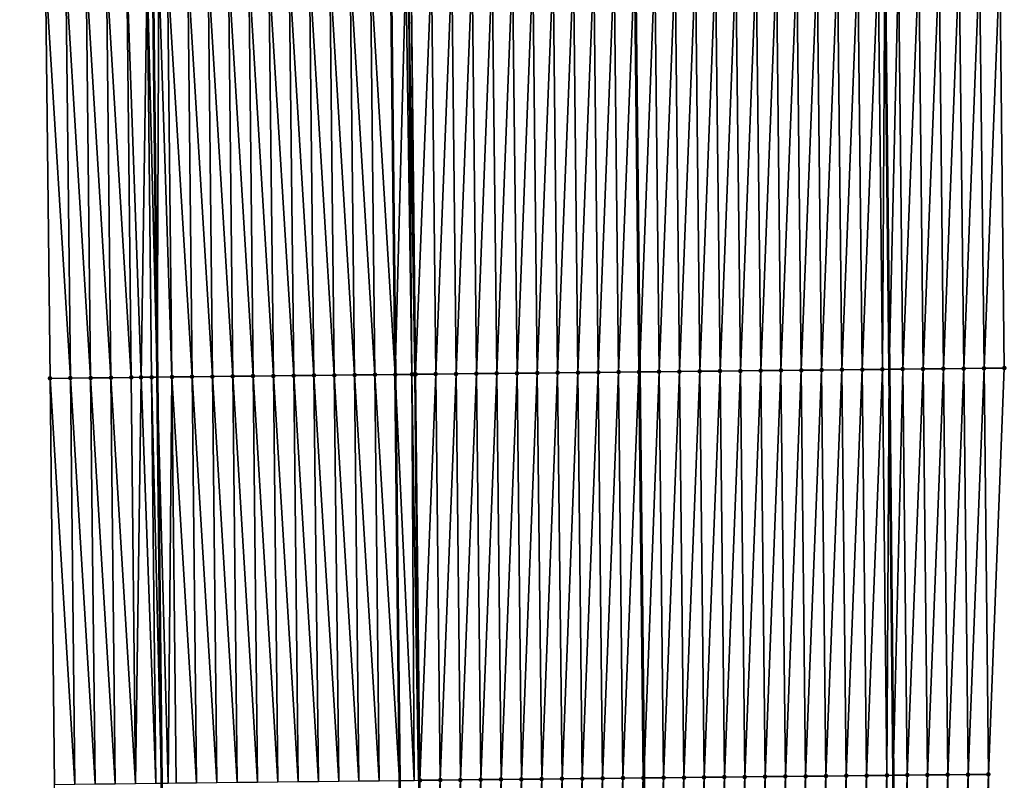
# Model space of a CAD drawing. Header units: feet. Extents: x 2010743 to 2022806, y 818705 to 837694.
# Tile 381 of 531: x 2011444 to 2011492, y 831694 to 831731. Entities that reach past the tile are written whole.
import ezdxf

# ---------------------------------------------------------------- set-up
doc = ezdxf.new("R2010")
doc.units = ezdxf.units.FT
doc.header["$MEASUREMENT"] = 0
for name, color, linetype, lineweight in [('EP_Travel Lane', 172, 'Continuous', 53), ('Road Shots', 141, 'Continuous', 100), ('STRIPING', 60, 'Continuous', 53)]:
    doc.layers.add(name, color=color, linetype=linetype, lineweight=lineweight)
doc.layers.add('I-77-MM17-21_NB-Surface-Border', color=7, linetype='Continuous')
doc.layers.add('I-77-MM17-21_NB-Surface-TIN', color=7, linetype='Continuous')

msp = doc.modelspace()

# ---------------------------------------------------------------- linework, layer by layer
at = {"layer": 'EP_Travel Lane'}
for points in [[(2011485.177, 831853.756, 323.652), (2011485.386, 831833.761, 324.021), (2011485.594, 831813.765, 324.404), (2011485.803, 831793.769, 324.731), (2011486.011, 831773.773, 325.062), (2011486.219, 831753.777, 325.393), (2011486.428, 831733.78, 325.695), (2011486.636, 831713.784, 326.027), (2011486.845, 831693.787, 326.349), (2011487.054, 831673.783, 326.637), (2011487.264, 831653.786, 326.887), (2011487.475, 831633.789, 327.138), (2011487.685, 831613.791, 327.377)], [(2011449.072, 831853.371, 323.961), (2011449.288, 831833.375, 324.312), (2011449.505, 831813.379, 324.656), (2011449.721, 831793.383, 324.965), (2011449.937, 831773.387, 325.292), (2011450.153, 831753.391, 325.644), (2011450.37, 831733.395, 325.962), (2011450.586, 831713.398, 326.256), (2011450.802, 831693.401, 326.543), (2011451.015, 831673.411, 326.849), (2011451.223, 831653.414, 327.141), (2011451.431, 831633.417, 327.406), (2011451.639, 831613.419, 327.638), (2011451.846, 831593.421, 327.826), (2011452.054, 831573.423, 328.022), (2011452.262, 831553.425, 328.205), (2011452.47, 831533.427, 328.378), (2011452.678, 831513.429, 328.569), (2011452.886, 831493.431, 328.729), (2011453.097, 831473.428, 328.901), (2011453.312, 831453.43, 329.063), (2011453.527, 831433.432, 329.189), (2011453.743, 831413.433, 329.309), (2011453.958, 831393.434, 329.386)]]:
    msp.add_polyline3d(points, dxfattribs=at)
at = {"layer": 'I-77-MM17-21_NB-Surface-Border', "color": 3, "linetype": 'Continuous', "lineweight": -3}
for points in [[(2011486.798, 831853.773, 323.598), (2011489.014, 831833.797, 323.882), (2011490.23, 831813.812, 324.215), (2011490.446, 831793.816, 324.555), (2011490.662, 831773.82, 324.901), (2011491.879, 831753.835, 325.197), (2011492.095, 831733.838, 325.503), (2011492.311, 831713.842, 325.837), (2011491.527, 831693.835, 326.185), (2011491.74, 831673.83, 326.475), (2011490.948, 831653.823, 326.767), (2011490.156, 831633.816, 327.056), (2011491.364, 831613.828, 327.263)], [(2011449.089, 831393.381, 329.278), (2011448.504, 831413.376, 329.184), (2011448.125, 831433.373, 329.067), (2011448.04, 831453.373, 328.947), (2011447.825, 831473.371, 328.783), (2011447.614, 831493.374, 328.614), (2011447.406, 831513.373, 328.441), (2011447.198, 831533.371, 328.26), (2011446.99, 831553.369, 328.058), (2011446.513, 831573.364, 327.876), (2011446.83, 831593.368, 327.697), (2011446.763, 831613.367, 327.509), (2011446.591, 831633.365, 327.263), (2011446.107, 831653.359, 327), (2011445.466, 831673.352, 326.693), (2011445.53, 831693.342, 326.395), (2011445.314, 831713.338, 326.112), (2011445.097, 831733.335, 325.799), (2011444.881, 831753.331, 325.475), (2011444.665, 831773.327, 325.13), (2011443.905, 831793.317, 324.779), (2011443.82, 831813.315, 324.476), (2011444.348, 831833.319, 324.16), (2011444.795, 831853.322, 323.822)]]:
    msp.add_polyline3d(points, dxfattribs=at)
at = {"layer": 'I-77-MM17-21_NB-Surface-TIN', "color": 128, "linetype": 'Continuous', "lineweight": -3}
for points in [[(2011470.312, 831713.612, 326.303), (2011471.096, 831733.619, 325.993), (2011470.096, 831733.609, 326.006)], [(2011470.312, 831713.612, 326.303), (2011471.312, 831713.622, 326.289), (2011471.096, 831733.619, 325.993)], [(2011471.312, 831713.622, 326.289), (2011472.096, 831733.63, 325.984), (2011471.096, 831733.619, 325.993)], [(2011471.312, 831713.622, 326.289), (2011472.312, 831713.633, 326.277), (2011472.096, 831733.63, 325.984)], [(2011472.312, 831713.633, 326.277), (2011473.096, 831733.641, 325.976), (2011472.096, 831733.63, 325.984)], [(2011472.312, 831713.633, 326.277), (2011473.312, 831713.644, 326.267), (2011473.096, 831733.641, 325.976)], [(2011473.312, 831713.644, 326.267), (2011474.096, 831733.651, 325.951), (2011473.096, 831733.641, 325.976)], [(2011473.312, 831713.644, 326.267), (2011474.312, 831713.654, 326.246), (2011474.096, 831733.651, 325.951)], [(2011474.312, 831713.654, 326.246), (2011474.134, 831733.651, 325.95), (2011474.096, 831733.651, 325.951)], [(2011475.096, 831733.661, 325.933), (2011474.134, 831733.651, 325.95), (2011474.35, 831713.655, 326.246)], [(2011474.312, 831713.654, 326.246), (2011474.35, 831713.655, 326.246), (2011474.134, 831733.651, 325.95)], [(2011475.312, 831713.665, 326.244), (2011475.096, 831733.661, 325.933), (2011474.35, 831713.655, 326.246)], [(2011475.312, 831713.665, 326.244), (2011476.096, 831733.672, 325.902), (2011475.096, 831733.661, 325.933)], [(2011475.312, 831713.665, 326.244), (2011476.312, 831713.675, 326.215), (2011476.096, 831733.672, 325.902)], [(2011476.312, 831713.675, 326.215), (2011477.096, 831733.682, 325.885), (2011476.096, 831733.672, 325.902)], [(2011476.312, 831713.675, 326.215), (2011477.312, 831713.686, 326.196), (2011477.096, 831733.682, 325.885)], [(2011477.312, 831713.686, 326.196), (2011478.095, 831733.693, 325.864), (2011477.096, 831733.682, 325.885)], [(2011477.312, 831713.686, 326.196), (2011478.312, 831713.696, 326.181), (2011478.095, 831733.693, 325.864)], [(2011478.312, 831713.696, 326.181), (2011479.095, 831733.703, 325.849), (2011478.095, 831733.693, 325.864)], [(2011478.312, 831713.696, 326.181), (2011479.312, 831713.707, 326.168), (2011479.095, 831733.703, 325.849)], [(2011479.312, 831713.707, 326.168), (2011480.095, 831733.714, 325.835), (2011479.095, 831733.703, 325.849)], [(2011479.312, 831713.707, 326.168), (2011480.312, 831713.718, 326.154), (2011480.095, 831733.714, 325.835)], [(2011480.312, 831713.718, 326.154), (2011481.095, 831733.724, 325.82), (2011480.095, 831733.714, 325.835)], [(2011480.312, 831713.718, 326.154), (2011481.312, 831713.728, 326.141), (2011481.095, 831733.724, 325.82)], [(2011481.312, 831713.728, 326.141), (2011482.095, 831733.735, 325.807), (2011481.095, 831733.724, 325.82)], [(2011481.312, 831713.728, 326.141), (2011482.311, 831713.739, 326.13), (2011482.095, 831733.735, 325.807)], [(2011482.311, 831713.739, 326.13), (2011483.095, 831733.746, 325.79), (2011482.095, 831733.735, 325.807)], [(2011482.311, 831713.739, 326.13), (2011483.311, 831713.749, 326.115), (2011483.095, 831733.746, 325.79)], [(2011483.311, 831713.749, 326.115), (2011484.095, 831733.756, 325.771), (2011483.095, 831733.746, 325.79)], [(2011483.311, 831713.749, 326.115), (2011484.311, 831713.76, 326.101), (2011484.095, 831733.756, 325.771)], [(2011484.311, 831713.76, 326.101), (2011485.095, 831733.766, 325.749), (2011484.095, 831733.756, 325.771)], [(2011484.311, 831713.76, 326.101), (2011485.311, 831713.77, 326.08), (2011485.095, 831733.766, 325.749)], [(2011485.311, 831713.77, 326.08), (2011486.095, 831733.777, 325.706), (2011485.095, 831733.766, 325.749)], [(2011485.311, 831713.77, 326.08), (2011486.311, 831713.78, 326.035), (2011486.095, 831733.777, 325.706)], [(2011486.311, 831713.78, 326.035), (2011486.428, 831733.78, 325.695), (2011486.095, 831733.777, 325.706)], [(2011486.311, 831713.78, 326.035), (2011486.636, 831713.784, 326.027), (2011486.428, 831733.78, 325.695)], [(2011487.095, 831733.787, 325.672), (2011486.428, 831733.78, 325.695), (2011486.636, 831713.784, 326.027)], [(2011487.311, 831713.791, 326.008), (2011487.095, 831733.787, 325.672), (2011486.636, 831713.784, 326.027)], [(2011487.311, 831713.791, 326.008), (2011488.095, 831733.797, 325.64), (2011487.095, 831733.787, 325.672)], [(2011487.311, 831713.791, 326.008), (2011488.311, 831713.801, 325.982), (2011488.095, 831733.797, 325.64)], [(2011488.311, 831713.801, 325.982), (2011489.095, 831733.807, 325.602), (2011488.095, 831733.797, 325.64)], [(2011488.311, 831713.801, 325.982), (2011489.311, 831713.811, 325.944), (2011489.095, 831733.807, 325.602)], [(2011489.311, 831713.811, 325.944), (2011490.095, 831733.818, 325.568), (2011489.095, 831733.807, 325.602)], [(2011489.311, 831713.811, 325.944), (2011490.311, 831713.821, 325.903), (2011490.095, 831733.818, 325.568)], [(2011490.311, 831713.821, 325.903), (2011491.095, 831733.828, 325.535), (2011490.095, 831733.818, 325.568)], [(2011490.311, 831713.821, 325.903), (2011491.311, 831713.832, 325.867), (2011491.095, 831733.828, 325.535)], [(2011491.311, 831713.832, 325.867), (2011492.095, 831733.838, 325.503), (2011491.095, 831733.828, 325.535)], [(2011491.311, 831713.832, 325.867), (2011492.311, 831713.842, 325.837), (2011492.095, 831733.838, 325.503)], [(2011446.314, 831713.35, 326.141), (2011446.097, 831733.346, 325.832), (2011445.097, 831733.335, 325.799)], [(2011445.314, 831713.338, 326.112), (2011446.314, 831713.35, 326.141), (2011445.097, 831733.335, 325.799)], [(2011447.314, 831713.361, 326.174), (2011447.097, 831733.358, 325.867), (2011446.097, 831733.346, 325.832)], [(2011446.314, 831713.35, 326.141), (2011447.314, 831713.361, 326.174), (2011446.097, 831733.346, 325.832)], [(2011448.313, 831713.372, 326.195), (2011448.097, 831733.369, 325.892), (2011447.097, 831733.358, 325.867)], [(2011447.314, 831713.361, 326.174), (2011448.313, 831713.372, 326.195), (2011447.097, 831733.358, 325.867)], [(2011449.313, 831713.384, 326.223), (2011449.097, 831733.38, 325.913), (2011448.097, 831733.369, 325.892)], [(2011448.313, 831713.372, 326.195), (2011449.313, 831713.384, 326.223), (2011448.097, 831733.369, 325.892)], [(2011449.797, 831713.389, 326.248), (2011450.097, 831733.392, 325.959), (2011449.097, 831733.38, 325.913)], [(2011449.313, 831713.384, 326.223), (2011449.797, 831713.389, 326.248), (2011449.097, 831733.38, 325.913)], [(2011449.797, 831713.389, 326.248), (2011450.313, 831713.395, 326.251), (2011450.097, 831733.392, 325.959)], [(2011450.097, 831733.392, 325.959), (2011450.586, 831713.398, 326.256), (2011450.37, 831733.395, 325.962)], [(2011450.313, 831713.395, 326.251), (2011450.586, 831713.398, 326.256), (2011450.097, 831733.392, 325.959)], [(2011450.667, 831733.398, 325.964), (2011450.37, 831733.395, 325.962), (2011450.586, 831713.398, 326.256)], [(2011451.313, 831713.406, 326.268), (2011450.667, 831733.398, 325.964), (2011450.586, 831713.398, 326.256)], [(2011451.313, 831713.406, 326.268), (2011451.097, 831733.403, 325.971), (2011450.667, 831733.398, 325.964)], [(2011452.313, 831713.417, 326.286), (2011452.097, 831733.414, 325.991), (2011451.097, 831733.403, 325.971)], [(2011451.313, 831713.406, 326.268), (2011452.313, 831713.417, 326.286), (2011451.097, 831733.403, 325.971)], [(2011453.313, 831713.428, 326.301), (2011453.097, 831733.425, 326.006), (2011452.097, 831733.414, 325.991)], [(2011452.313, 831713.417, 326.286), (2011453.313, 831713.428, 326.301), (2011452.097, 831733.414, 325.991)], [(2011454.313, 831713.439, 326.313), (2011454.097, 831733.436, 326.016), (2011453.097, 831733.425, 326.006)], [(2011453.313, 831713.428, 326.301), (2011454.313, 831713.439, 326.313), (2011453.097, 831733.425, 326.006)], [(2011455.313, 831713.45, 326.325), (2011455.097, 831733.447, 326.027), (2011454.097, 831733.436, 326.016)], [(2011454.313, 831713.439, 326.313), (2011455.313, 831713.45, 326.325), (2011454.097, 831733.436, 326.016)], [(2011456.313, 831713.461, 326.335), (2011456.097, 831733.458, 326.037), (2011455.097, 831733.447, 326.027)], [(2011455.313, 831713.45, 326.325), (2011456.313, 831713.461, 326.335), (2011455.097, 831733.447, 326.027)], [(2011457.313, 831713.472, 326.346), (2011457.097, 831733.469, 326.046), (2011456.097, 831733.458, 326.037)], [(2011456.313, 831713.461, 326.335), (2011457.313, 831713.472, 326.346), (2011456.097, 831733.458, 326.037)], [(2011458.313, 831713.483, 326.356), (2011458.097, 831733.48, 326.057), (2011457.097, 831733.469, 326.046)], [(2011457.313, 831713.472, 326.346), (2011458.313, 831713.483, 326.356), (2011457.097, 831733.469, 326.046)], [(2011459.313, 831713.494, 326.37), (2011459.097, 831733.491, 326.07), (2011458.097, 831733.48, 326.057)], [(2011458.313, 831713.483, 326.356), (2011459.313, 831713.494, 326.37), (2011458.097, 831733.48, 326.057)], [(2011460.313, 831713.505, 326.388), (2011460.097, 831733.502, 326.088), (2011459.097, 831733.491, 326.07)], [(2011459.313, 831713.494, 326.37), (2011460.313, 831713.505, 326.388), (2011459.097, 831733.491, 326.07)], [(2011461.313, 831713.516, 326.408), (2011461.096, 831733.513, 326.109), (2011460.097, 831733.502, 326.088)], [(2011460.313, 831713.505, 326.388), (2011461.313, 831713.516, 326.408), (2011460.097, 831733.502, 326.088)], [(2011461.096, 831733.513, 326.109), (2011462.313, 831713.527, 326.422), (2011462.096, 831733.524, 326.119)], [(2011461.313, 831713.516, 326.408), (2011462.313, 831713.527, 326.422), (2011461.096, 831733.513, 326.109)], [(2011462.83, 831733.532, 326.126), (2011462.096, 831733.524, 326.119), (2011462.313, 831713.527, 326.422)], [(2011463.139, 831713.536, 326.425), (2011462.83, 831733.532, 326.126), (2011462.313, 831713.527, 326.422)], [(2011463.139, 831713.536, 326.425), (2011462.97, 831733.534, 326.126), (2011462.83, 831733.532, 326.126)], [(2011463.279, 831713.538, 326.425), (2011463.096, 831733.535, 326.125), (2011462.97, 831733.534, 326.126)], [(2011463.139, 831713.536, 326.425), (2011463.279, 831713.538, 326.425), (2011462.97, 831733.534, 326.126)], [(2011463.313, 831713.538, 326.425), (2011464.096, 831733.545, 326.107), (2011463.096, 831733.535, 326.125)], [(2011463.279, 831713.538, 326.425), (2011463.313, 831713.538, 326.425), (2011463.096, 831733.535, 326.125)], [(2011463.313, 831713.538, 326.425), (2011464.312, 831713.549, 326.409), (2011464.096, 831733.545, 326.107)], [(2011464.312, 831713.549, 326.409), (2011465.096, 831733.556, 326.088), (2011464.096, 831733.545, 326.107)], [(2011464.312, 831713.549, 326.409), (2011465.312, 831713.559, 326.389), (2011465.096, 831733.556, 326.088)], [(2011465.312, 831713.559, 326.389), (2011466.096, 831733.566, 326.07), (2011465.096, 831733.556, 326.088)], [(2011465.312, 831713.559, 326.389), (2011466.312, 831713.57, 326.372), (2011466.096, 831733.566, 326.07)], [(2011466.312, 831713.57, 326.372), (2011467.096, 831733.577, 326.055), (2011466.096, 831733.566, 326.07)], [(2011466.312, 831713.57, 326.372), (2011467.312, 831713.58, 326.355), (2011467.096, 831733.577, 326.055)], [(2011467.312, 831713.58, 326.355), (2011468.096, 831733.588, 326.04), (2011467.096, 831733.577, 326.055)], [(2011467.312, 831713.58, 326.355), (2011468.312, 831713.591, 326.34), (2011468.096, 831733.588, 326.04)], [(2011468.312, 831713.591, 326.34), (2011469.096, 831733.598, 326.022), (2011468.096, 831733.588, 326.04)], [(2011468.312, 831713.591, 326.34), (2011469.312, 831713.601, 326.321), (2011469.096, 831733.598, 326.022)], [(2011469.312, 831713.601, 326.321), (2011470.096, 831733.609, 326.006), (2011469.096, 831733.598, 326.022)], [(2011469.312, 831713.601, 326.321), (2011470.312, 831713.612, 326.303), (2011470.096, 831733.609, 326.006)], [(2011481.528, 831693.732, 326.455), (2011482.311, 831713.739, 326.13), (2011481.312, 831713.728, 326.141)], [(2011481.528, 831693.732, 326.455), (2011482.528, 831693.742, 326.445), (2011482.311, 831713.739, 326.13)], [(2011482.528, 831693.742, 326.445), (2011483.311, 831713.749, 326.115), (2011482.311, 831713.739, 326.13)], [(2011482.528, 831693.742, 326.445), (2011483.528, 831693.753, 326.433), (2011483.311, 831713.749, 326.115)], [(2011483.528, 831693.753, 326.433), (2011484.311, 831713.76, 326.101), (2011483.311, 831713.749, 326.115)], [(2011483.528, 831693.753, 326.433), (2011484.528, 831693.764, 326.418), (2011484.311, 831713.76, 326.101)], [(2011484.528, 831693.764, 326.418), (2011485.311, 831713.77, 326.08), (2011484.311, 831713.76, 326.101)], [(2011484.528, 831693.764, 326.418), (2011485.528, 831693.774, 326.397), (2011485.311, 831713.77, 326.08)], [(2011485.528, 831693.774, 326.397), (2011486.311, 831713.78, 326.035), (2011485.311, 831713.77, 326.08)], [(2011485.528, 831693.774, 326.397), (2011486.527, 831693.784, 326.357), (2011486.311, 831713.78, 326.035)], [(2011486.527, 831693.784, 326.357), (2011486.636, 831713.784, 326.027), (2011486.311, 831713.78, 326.035)], [(2011486.527, 831693.784, 326.357), (2011486.845, 831693.787, 326.349), (2011486.636, 831713.784, 326.027)], [(2011487.311, 831713.791, 326.008), (2011486.636, 831713.784, 326.027), (2011486.845, 831693.787, 326.349)], [(2011487.527, 831693.795, 326.332), (2011487.311, 831713.791, 326.008), (2011486.845, 831693.787, 326.349)], [(2011487.527, 831693.795, 326.332), (2011488.311, 831713.801, 325.982), (2011487.311, 831713.791, 326.008)], [(2011487.527, 831693.795, 326.332), (2011488.527, 831693.805, 326.306), (2011488.311, 831713.801, 325.982)], [(2011488.527, 831693.805, 326.306), (2011489.311, 831713.811, 325.944), (2011488.311, 831713.801, 325.982)], [(2011488.527, 831693.805, 326.306), (2011489.527, 831693.815, 326.26), (2011489.311, 831713.811, 325.944)], [(2011489.527, 831693.815, 326.26), (2011490.311, 831713.821, 325.903), (2011489.311, 831713.811, 325.944)], [(2011489.527, 831693.815, 326.26), (2011490.527, 831693.825, 326.219), (2011490.311, 831713.821, 325.903)], [(2011490.527, 831693.825, 326.219), (2011491.311, 831713.832, 325.867), (2011490.311, 831713.821, 325.903)], [(2011490.527, 831693.825, 326.219), (2011491.527, 831693.835, 326.185), (2011491.311, 831713.832, 325.867)], [(2011491.527, 831693.835, 326.185), (2011492.311, 831713.842, 325.837), (2011491.311, 831713.832, 325.867)], [(2011446.53, 831693.353, 326.426), (2011446.314, 831713.35, 326.141), (2011445.314, 831713.338, 326.112)], [(2011445.53, 831693.342, 326.395), (2011446.53, 831693.353, 326.426), (2011445.314, 831713.338, 326.112)], [(2011447.53, 831693.364, 326.459), (2011447.314, 831713.361, 326.174), (2011446.314, 831713.35, 326.141)], [(2011446.53, 831693.353, 326.426), (2011447.53, 831693.364, 326.459), (2011446.314, 831713.35, 326.141)], [(2011448.53, 831693.375, 326.483), (2011448.313, 831713.372, 326.195), (2011447.314, 831713.361, 326.174)], [(2011447.53, 831693.364, 326.459), (2011448.53, 831693.375, 326.483), (2011447.314, 831713.361, 326.174)], [(2011449.53, 831693.387, 326.513), (2011449.313, 831713.384, 326.223), (2011448.313, 831713.372, 326.195)], [(2011448.53, 831693.375, 326.483), (2011449.53, 831693.387, 326.513), (2011448.313, 831713.372, 326.195)], [(2011449.53, 831693.387, 326.513), (2011449.797, 831713.389, 326.248), (2011449.313, 831713.384, 326.223)], [(2011449.53, 831693.387, 326.513), (2011450.53, 831693.398, 326.541), (2011449.797, 831713.389, 326.248)], [(2011450.53, 831693.398, 326.541), (2011450.313, 831713.395, 326.251), (2011449.797, 831713.389, 326.248)], [(2011450.313, 831713.395, 326.251), (2011450.802, 831693.401, 326.543), (2011450.586, 831713.398, 326.256)], [(2011450.53, 831693.398, 326.541), (2011450.802, 831693.401, 326.543), (2011450.313, 831713.395, 326.251)], [(2011451.139, 831693.405, 326.546), (2011451.313, 831713.406, 326.268), (2011450.586, 831713.398, 326.256)], [(2011451.139, 831693.405, 326.546), (2011450.586, 831713.398, 326.256), (2011450.802, 831693.401, 326.543)], [(2011451.139, 831693.405, 326.546), (2011451.53, 831693.409, 326.555), (2011451.313, 831713.406, 326.268)], [(2011452.529, 831693.42, 326.574), (2011452.313, 831713.417, 326.286), (2011451.313, 831713.406, 326.268)], [(2011451.53, 831693.409, 326.555), (2011452.529, 831693.42, 326.574), (2011451.313, 831713.406, 326.268)], [(2011453.529, 831693.431, 326.592), (2011453.313, 831713.428, 326.301), (2011452.313, 831713.417, 326.286)], [(2011452.529, 831693.42, 326.574), (2011453.529, 831693.431, 326.592), (2011452.313, 831713.417, 326.286)], [(2011454.529, 831693.442, 326.603), (2011454.313, 831713.439, 326.313), (2011453.313, 831713.428, 326.301)], [(2011453.529, 831693.431, 326.592), (2011454.529, 831693.442, 326.603), (2011453.313, 831713.428, 326.301)], [(2011455.529, 831693.453, 326.616), (2011455.313, 831713.45, 326.325), (2011454.313, 831713.439, 326.313)], [(2011454.529, 831693.442, 326.603), (2011455.529, 831693.453, 326.616), (2011454.313, 831713.439, 326.313)], [(2011456.529, 831693.464, 326.628), (2011456.313, 831713.461, 326.335), (2011455.313, 831713.45, 326.325)], [(2011455.529, 831693.453, 326.616), (2011456.529, 831693.464, 326.628), (2011455.313, 831713.45, 326.325)], [(2011457.529, 831693.475, 326.638), (2011457.313, 831713.472, 326.346), (2011456.313, 831713.461, 326.335)], [(2011456.529, 831693.464, 326.628), (2011457.529, 831693.475, 326.638), (2011456.313, 831713.461, 326.335)], [(2011458.529, 831693.486, 326.649), (2011458.313, 831713.483, 326.356), (2011457.313, 831713.472, 326.346)], [(2011457.529, 831693.475, 326.638), (2011458.529, 831693.486, 326.649), (2011457.313, 831713.472, 326.346)], [(2011459.529, 831693.497, 326.666), (2011459.313, 831713.494, 326.37), (2011458.313, 831713.483, 326.356)], [(2011458.529, 831693.486, 326.649), (2011459.529, 831693.497, 326.666), (2011458.313, 831713.483, 326.356)], [(2011460.529, 831693.509, 326.683), (2011460.313, 831713.505, 326.388), (2011459.313, 831713.494, 326.37)], [(2011459.529, 831693.497, 326.666), (2011460.529, 831693.509, 326.683), (2011459.313, 831713.494, 326.37)], [(2011461.529, 831693.52, 326.703), (2011461.313, 831713.516, 326.408), (2011460.313, 831713.505, 326.388)], [(2011460.529, 831693.509, 326.683), (2011461.529, 831693.52, 326.703), (2011460.313, 831713.505, 326.388)], [(2011461.313, 831713.516, 326.408), (2011462.529, 831693.531, 326.715), (2011462.313, 831713.527, 326.422)], [(2011461.529, 831693.52, 326.703), (2011462.529, 831693.531, 326.715), (2011461.313, 831713.516, 326.408)], [(2011463.24, 831693.538, 326.72), (2011463.139, 831713.536, 326.425), (2011462.313, 831713.527, 326.422)], [(2011463.24, 831693.538, 326.72), (2011462.313, 831713.527, 326.422), (2011462.529, 831693.531, 326.715)], [(2011463.462, 831693.541, 326.719), (2011463.279, 831713.538, 326.425), (2011463.139, 831713.536, 326.425)], [(2011463.24, 831693.538, 326.72), (2011463.462, 831693.541, 326.719), (2011463.139, 831713.536, 326.425)], [(2011463.462, 831693.541, 326.719), (2011463.529, 831693.542, 326.719), (2011463.279, 831713.538, 326.425)], [(2011463.529, 831693.542, 326.719), (2011463.313, 831713.538, 326.425), (2011463.279, 831713.538, 326.425)], [(2011463.529, 831693.542, 326.719), (2011464.312, 831713.549, 326.409), (2011463.313, 831713.538, 326.425)], [(2011463.529, 831693.542, 326.719), (2011464.529, 831693.552, 326.704), (2011464.312, 831713.549, 326.409)], [(2011464.529, 831693.552, 326.704), (2011465.312, 831713.559, 326.389), (2011464.312, 831713.549, 326.409)], [(2011464.529, 831693.552, 326.704), (2011465.529, 831693.563, 326.685), (2011465.312, 831713.559, 326.389)], [(2011465.529, 831693.563, 326.685), (2011466.312, 831713.57, 326.372), (2011465.312, 831713.559, 326.389)], [(2011465.529, 831693.563, 326.685), (2011466.529, 831693.573, 326.666), (2011466.312, 831713.57, 326.372)], [(2011466.529, 831693.573, 326.666), (2011467.312, 831713.58, 326.355), (2011466.312, 831713.57, 326.372)], [(2011466.529, 831693.573, 326.666), (2011467.529, 831693.584, 326.649), (2011467.312, 831713.58, 326.355)], [(2011467.529, 831693.584, 326.649), (2011468.312, 831713.591, 326.34), (2011467.312, 831713.58, 326.355)], [(2011467.529, 831693.584, 326.649), (2011468.528, 831693.594, 326.633), (2011468.312, 831713.591, 326.34)], [(2011468.528, 831693.594, 326.633), (2011469.312, 831713.601, 326.321), (2011468.312, 831713.591, 326.34)], [(2011468.528, 831693.594, 326.633), (2011469.528, 831693.605, 326.616), (2011469.312, 831713.601, 326.321)], [(2011469.528, 831693.605, 326.616), (2011470.312, 831713.612, 326.303), (2011469.312, 831713.601, 326.321)], [(2011469.528, 831693.605, 326.616), (2011470.528, 831693.615, 326.601), (2011470.312, 831713.612, 326.303)], [(2011470.528, 831693.615, 326.601), (2011471.312, 831713.622, 326.289), (2011470.312, 831713.612, 326.303)], [(2011470.528, 831693.615, 326.601), (2011471.528, 831693.626, 326.587), (2011471.312, 831713.622, 326.289)], [(2011471.528, 831693.626, 326.587), (2011472.312, 831713.633, 326.277), (2011471.312, 831713.622, 326.289)], [(2011471.528, 831693.626, 326.587), (2011472.528, 831693.636, 326.576), (2011472.312, 831713.633, 326.277)], [(2011472.528, 831693.636, 326.576), (2011473.312, 831713.644, 326.267), (2011472.312, 831713.633, 326.277)], [(2011472.528, 831693.636, 326.576), (2011473.528, 831693.647, 326.57), (2011473.312, 831713.644, 326.267)], [(2011473.528, 831693.647, 326.57), (2011474.312, 831713.654, 326.246), (2011473.312, 831713.644, 326.267)], [(2011473.528, 831693.647, 326.57), (2011474.528, 831693.658, 326.551), (2011474.312, 831713.654, 326.246)], [(2011474.528, 831693.658, 326.551), (2011474.35, 831713.655, 326.246), (2011474.312, 831713.654, 326.246)], [(2011475.312, 831713.665, 326.244), (2011474.35, 831713.655, 326.246), (2011474.566, 831693.658, 326.551)], [(2011474.528, 831693.658, 326.551), (2011474.566, 831693.658, 326.551), (2011474.35, 831713.655, 326.246)], [(2011475.528, 831693.668, 326.546), (2011475.312, 831713.665, 326.244), (2011474.566, 831693.658, 326.551)], [(2011475.528, 831693.668, 326.546), (2011476.312, 831713.675, 326.215), (2011475.312, 831713.665, 326.244)], [(2011475.528, 831693.668, 326.546), (2011476.528, 831693.679, 326.52), (2011476.312, 831713.675, 326.215)], [(2011476.528, 831693.679, 326.52), (2011477.312, 831713.686, 326.196), (2011476.312, 831713.675, 326.215)], [(2011476.528, 831693.679, 326.52), (2011477.528, 831693.689, 326.502), (2011477.312, 831713.686, 326.196)], [(2011477.528, 831693.689, 326.502), (2011478.312, 831713.696, 326.181), (2011477.312, 831713.686, 326.196)], [(2011477.528, 831693.689, 326.502), (2011478.528, 831693.7, 326.488), (2011478.312, 831713.696, 326.181)], [(2011478.528, 831693.7, 326.488), (2011479.312, 831713.707, 326.168), (2011478.312, 831713.696, 326.181)], [(2011478.528, 831693.7, 326.488), (2011479.528, 831693.71, 326.473), (2011479.312, 831713.707, 326.168)], [(2011479.528, 831693.71, 326.473), (2011480.312, 831713.718, 326.154), (2011479.312, 831713.707, 326.168)], [(2011479.528, 831693.71, 326.473), (2011480.528, 831693.721, 326.462), (2011480.312, 831713.718, 326.154)], [(2011480.528, 831693.721, 326.462), (2011481.312, 831713.728, 326.141), (2011480.312, 831713.718, 326.154)], [(2011480.528, 831693.721, 326.462), (2011481.528, 831693.732, 326.455), (2011481.312, 831713.728, 326.141)], [(2011463.742, 831673.545, 327.012), (2011463.529, 831693.542, 326.719), (2011463.462, 831693.541, 326.719)], [(2011463.742, 831673.545, 327.012), (2011464.529, 831693.552, 326.704), (2011463.529, 831693.542, 326.719)], [(2011463.742, 831673.545, 327.012), (2011464.742, 831673.555, 327), (2011464.529, 831693.552, 326.704)], [(2011464.742, 831673.555, 327), (2011465.529, 831693.563, 326.685), (2011464.529, 831693.552, 326.704)], [(2011464.742, 831673.555, 327), (2011465.742, 831673.566, 326.982), (2011465.529, 831693.563, 326.685)], [(2011465.742, 831673.566, 326.982), (2011466.529, 831693.573, 326.666), (2011465.529, 831693.563, 326.685)], [(2011465.742, 831673.566, 326.982), (2011466.741, 831673.576, 326.963), (2011466.529, 831693.573, 326.666)], [(2011466.741, 831673.576, 326.963), (2011467.529, 831693.584, 326.649), (2011466.529, 831693.573, 326.666)], [(2011466.741, 831673.576, 326.963), (2011467.741, 831673.586, 326.946), (2011467.529, 831693.584, 326.649)], [(2011467.741, 831673.586, 326.946), (2011468.528, 831693.594, 326.633), (2011467.529, 831693.584, 326.649)], [(2011467.741, 831673.586, 326.946), (2011468.741, 831673.596, 326.93), (2011468.528, 831693.594, 326.633)], [(2011468.741, 831673.596, 326.93), (2011469.528, 831693.605, 326.616), (2011468.528, 831693.594, 326.633)], [(2011468.741, 831673.596, 326.93), (2011469.741, 831673.606, 326.911), (2011469.528, 831693.605, 326.616)], [(2011469.741, 831673.606, 326.911), (2011470.528, 831693.615, 326.601), (2011469.528, 831693.605, 326.616)], [(2011469.741, 831673.606, 326.911), (2011470.741, 831673.617, 326.894), (2011470.528, 831693.615, 326.601)], [(2011470.741, 831673.617, 326.894), (2011471.528, 831693.626, 326.587), (2011470.528, 831693.615, 326.601)], [(2011470.741, 831673.617, 326.894), (2011471.741, 831673.627, 326.878), (2011471.528, 831693.626, 326.587)], [(2011471.741, 831673.627, 326.878), (2011472.528, 831693.636, 326.576), (2011471.528, 831693.626, 326.587)], [(2011471.741, 831673.627, 326.878), (2011472.741, 831673.637, 326.865), (2011472.528, 831693.636, 326.576)], [(2011472.741, 831673.637, 326.865), (2011473.528, 831693.647, 326.57), (2011472.528, 831693.636, 326.576)], [(2011472.741, 831673.637, 326.865), (2011473.741, 831673.647, 326.859), (2011473.528, 831693.647, 326.57)], [(2011473.741, 831673.647, 326.859), (2011474.528, 831693.658, 326.551), (2011473.528, 831693.647, 326.57)], [(2011473.741, 831673.647, 326.859), (2011474.741, 831673.658, 326.84), (2011474.528, 831693.658, 326.551)], [(2011474.741, 831673.658, 326.84), (2011474.566, 831693.658, 326.551), (2011474.528, 831693.658, 326.551)], [(2011475.528, 831693.668, 326.546), (2011474.566, 831693.658, 326.551), (2011474.779, 831673.658, 326.839)], [(2011474.741, 831673.658, 326.84), (2011474.779, 831673.658, 326.839), (2011474.566, 831693.658, 326.551)], [(2011475.741, 831673.668, 326.827), (2011475.528, 831693.668, 326.546), (2011474.779, 831673.658, 326.839)], [(2011475.741, 831673.668, 326.827), (2011476.528, 831693.679, 326.52), (2011475.528, 831693.668, 326.546)], [(2011475.741, 831673.668, 326.827), (2011476.741, 831673.678, 326.805), (2011476.528, 831693.679, 326.52)], [(2011476.741, 831673.678, 326.805), (2011477.528, 831693.689, 326.502), (2011476.528, 831693.679, 326.52)], [(2011476.741, 831673.678, 326.805), (2011477.741, 831673.688, 326.788), (2011477.528, 831693.689, 326.502)], [(2011477.741, 831673.688, 326.788), (2011478.528, 831693.7, 326.488), (2011477.528, 831693.689, 326.502)], [(2011477.741, 831673.688, 326.788), (2011478.741, 831673.698, 326.773), (2011478.528, 831693.7, 326.488)], [(2011478.741, 831673.698, 326.773), (2011479.528, 831693.71, 326.473), (2011478.528, 831693.7, 326.488)], [(2011478.741, 831673.698, 326.773), (2011479.741, 831673.709, 326.762), (2011479.528, 831693.71, 326.473)], [(2011479.741, 831673.709, 326.762), (2011480.528, 831693.721, 326.462), (2011479.528, 831693.71, 326.473)], [(2011479.741, 831673.709, 326.762), (2011480.741, 831673.719, 326.752), (2011480.528, 831693.721, 326.462)], [(2011480.741, 831673.719, 326.752), (2011481.528, 831693.732, 326.455), (2011480.528, 831693.721, 326.462)], [(2011480.741, 831673.719, 326.752), (2011481.741, 831673.729, 326.739), (2011481.528, 831693.732, 326.455)], [(2011481.741, 831673.729, 326.739), (2011482.528, 831693.742, 326.445), (2011481.528, 831693.732, 326.455)], [(2011481.741, 831673.729, 326.739), (2011482.741, 831673.74, 326.727), (2011482.528, 831693.742, 326.445)], [(2011482.741, 831673.74, 326.727), (2011483.528, 831693.753, 326.433), (2011482.528, 831693.742, 326.445)], [(2011482.741, 831673.74, 326.727), (2011483.741, 831673.75, 326.714), (2011483.528, 831693.753, 326.433)], [(2011483.741, 831673.75, 326.714), (2011484.528, 831693.764, 326.418), (2011483.528, 831693.753, 326.433)], [(2011483.741, 831673.75, 326.714), (2011484.741, 831673.76, 326.7), (2011484.528, 831693.764, 326.418)], [(2011484.741, 831673.76, 326.7), (2011485.528, 831693.774, 326.397), (2011484.528, 831693.764, 326.418)], [(2011484.741, 831673.76, 326.7), (2011485.74, 831673.77, 326.675), (2011485.528, 831693.774, 326.397)], [(2011485.74, 831673.77, 326.675), (2011486.527, 831693.784, 326.357), (2011485.528, 831693.774, 326.397)], [(2011485.74, 831673.77, 326.675), (2011486.74, 831673.78, 326.645), (2011486.527, 831693.784, 326.357)], [(2011486.74, 831673.78, 326.645), (2011486.845, 831693.787, 326.349), (2011486.527, 831693.784, 326.357)], [(2011486.74, 831673.78, 326.645), (2011487.054, 831673.783, 326.637), (2011486.845, 831693.787, 326.349)], [(2011487.527, 831693.795, 326.332), (2011486.845, 831693.787, 326.349), (2011487.054, 831673.783, 326.637)], [(2011487.74, 831673.79, 326.618), (2011487.527, 831693.795, 326.332), (2011487.054, 831673.783, 326.637)], [(2011487.74, 831673.79, 326.618), (2011488.527, 831693.805, 326.306), (2011487.527, 831693.795, 326.332)], [(2011487.74, 831673.79, 326.618), (2011488.74, 831673.8, 326.586), (2011488.527, 831693.805, 326.306)], [(2011488.74, 831673.8, 326.586), (2011489.527, 831693.815, 326.26), (2011488.527, 831693.805, 326.306)], [(2011488.74, 831673.8, 326.586), (2011489.74, 831673.81, 326.547), (2011489.527, 831693.815, 326.26)], [(2011489.74, 831673.81, 326.547), (2011490.527, 831693.825, 326.219), (2011489.527, 831693.815, 326.26)], [(2011489.74, 831673.81, 326.547), (2011490.74, 831673.82, 326.509), (2011490.527, 831693.825, 326.219)], [(2011490.74, 831673.82, 326.509), (2011491.527, 831693.835, 326.185), (2011490.527, 831693.825, 326.219)], [(2011490.74, 831673.82, 326.509), (2011491.74, 831673.83, 326.475), (2011491.527, 831693.835, 326.185)]]:
    msp.add_3dface(points, dxfattribs=at)
at = {"layer": 'Road Shots', "lineweight": 100}
for p in [(2011482.311, 831713.739, 326.13), (2011483.311, 831713.749, 326.115), (2011484.311, 831713.76, 326.101), (2011485.311, 831713.77, 326.08), (2011486.311, 831713.78, 326.035), (2011487.311, 831713.791, 326.008), (2011488.311, 831713.801, 325.982), (2011489.311, 831713.811, 325.944), (2011490.311, 831713.821, 325.903), (2011491.311, 831713.832, 325.867), (2011492.311, 831713.842, 325.837), (2011445.314, 831713.338, 326.112), (2011446.314, 831713.35, 326.141), (2011447.314, 831713.361, 326.174), (2011448.313, 831713.372, 326.195), (2011449.313, 831713.384, 326.223), (2011449.797, 831713.389, 326.248), (2011450.313, 831713.395, 326.251), (2011451.313, 831713.406, 326.268), (2011452.313, 831713.417, 326.286), (2011453.313, 831713.428, 326.301), (2011454.313, 831713.439, 326.313), (2011455.313, 831713.45, 326.325), (2011456.313, 831713.461, 326.335), (2011457.313, 831713.472, 326.346), (2011458.313, 831713.483, 326.356), (2011459.313, 831713.494, 326.37), (2011460.313, 831713.505, 326.388), (2011461.313, 831713.516, 326.408), (2011462.313, 831713.527, 326.422), (2011463.139, 831713.536, 326.425), (2011463.279, 831713.538, 326.425), (2011463.313, 831713.538, 326.425), (2011464.312, 831713.549, 326.409), (2011465.312, 831713.559, 326.389), (2011466.312, 831713.57, 326.372), (2011467.312, 831713.58, 326.355), (2011468.312, 831713.591, 326.34), (2011469.312, 831713.601, 326.321), (2011470.312, 831713.612, 326.303), (2011471.312, 831713.622, 326.289), (2011472.312, 831713.633, 326.277), (2011473.312, 831713.644, 326.267), (2011474.312, 831713.654, 326.246), (2011475.312, 831713.665, 326.244), (2011476.312, 831713.675, 326.215), (2011477.312, 831713.686, 326.196), (2011478.312, 831713.696, 326.181), (2011479.312, 831713.707, 326.168), (2011480.312, 831713.718, 326.154), (2011481.312, 831713.728, 326.141), (2011463.529, 831693.542, 326.719), (2011464.529, 831693.552, 326.704), (2011465.529, 831693.563, 326.685), (2011466.529, 831693.573, 326.666), (2011467.529, 831693.584, 326.649), (2011468.528, 831693.594, 326.633), (2011469.528, 831693.605, 326.616), (2011470.528, 831693.615, 326.601), (2011471.528, 831693.626, 326.587), (2011472.528, 831693.636, 326.576), (2011473.528, 831693.647, 326.57), (2011474.528, 831693.658, 326.551), (2011475.528, 831693.668, 326.546), (2011476.528, 831693.679, 326.52), (2011477.528, 831693.689, 326.502), (2011478.528, 831693.7, 326.488), (2011479.528, 831693.71, 326.473), (2011480.528, 831693.721, 326.462), (2011481.528, 831693.732, 326.455), (2011482.528, 831693.742, 326.445), (2011483.528, 831693.753, 326.433), (2011484.528, 831693.764, 326.418), (2011485.528, 831693.774, 326.397), (2011486.527, 831693.784, 326.357), (2011487.527, 831693.795, 326.332), (2011488.527, 831693.805, 326.306), (2011489.527, 831693.815, 326.26), (2011490.527, 831693.825, 326.219), (2011491.527, 831693.835, 326.185)]:
    msp.add_point(p, dxfattribs=at)
at = {"layer": 'STRIPING'}
for points in [[(2011460.799, 831853.5, 324.108), (2011461.015, 831833.505, 324.476), (2011461.232, 831813.509, 324.806), (2011461.448, 831793.512, 325.125), (2011461.664, 831773.516, 325.442), (2011461.88, 831753.52, 325.8), (2011462.096, 831733.524, 326.119), (2011462.313, 831713.527, 326.422), (2011462.529, 831693.531, 326.715), (2011462.742, 831673.535, 327.012), (2011462.95, 831653.538, 327.294), (2011463.158, 831633.54, 327.556), (2011463.366, 831613.543, 327.789), (2011463.573, 831593.545, 327.997), (2011463.781, 831573.547, 328.197), (2011463.989, 831553.549, 328.387), (2011464.197, 831533.551, 328.56), (2011464.405, 831513.553, 328.757), (2011464.613, 831493.554, 328.914), (2011464.824, 831473.555, 329.076), (2011465.039, 831453.557, 329.24), (2011465.254, 831433.558, 329.357), (2011465.47, 831413.56, 329.47), (2011465.685, 831393.561, 329.55)], [(2011472.836, 831853.627, 323.912), (2011473.053, 831833.632, 324.287), (2011473.269, 831813.636, 324.626), (2011473.485, 831793.64, 324.962), (2011473.701, 831773.643, 325.253), (2011473.917, 831753.647, 325.624), (2011474.134, 831733.651, 325.95), (2011474.35, 831713.655, 326.246), (2011474.566, 831693.658, 326.551), (2011474.779, 831673.658, 326.839), (2011474.987, 831653.661, 327.114), (2011475.195, 831633.663, 327.365), (2011475.403, 831613.666, 327.606)]]:
    msp.add_polyline3d(points, dxfattribs=at)

doc.saveas('drawing.dxf')
